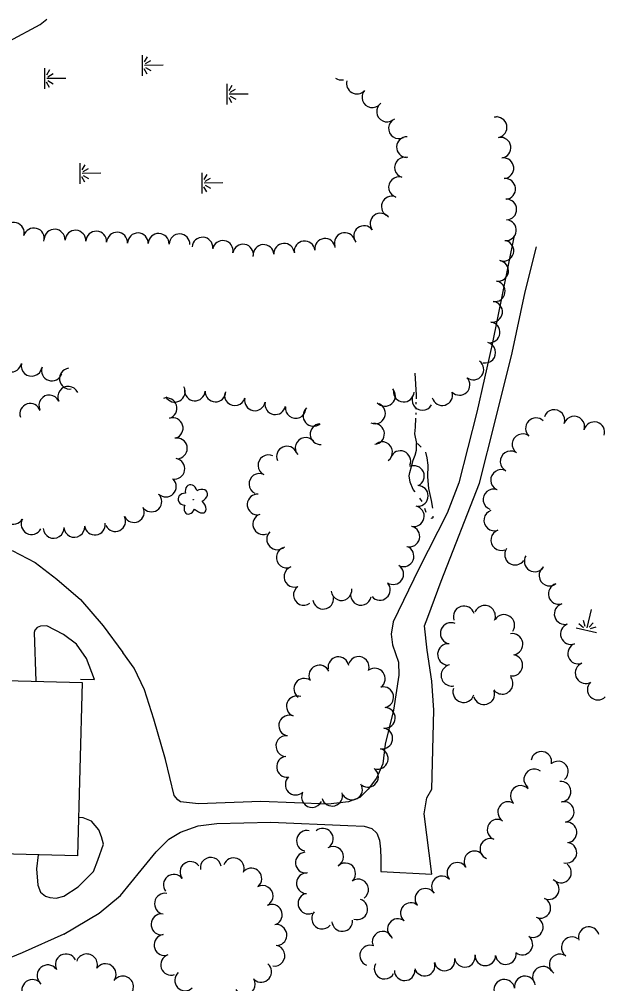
# Model space of a CAD drawing. Extents: x 588843 to 2552415, y 180129 to 269402.
# Drawn here: x 599595.1 to 599799.2, y 184248.8 to 184586.8 of the extents above; entities that cross this region are included whole.
import ezdxf

# ---------------------------------------------------------------- set-up
doc = ezdxf.new("R2010")
doc.units = 0
for name, color, linetype in [('E_BLD', 7, 'Continuous'), ('E_DWY', 7, 'Continuous'), ('E_LAND_TreeLine_P', 7, 'Continuous'), ('E_LAND_Vegetation', 7, 'Continuous'), ('E_WTR_P', 7, 'Continuous'), ('E_WTR_Wetland', 7, 'Continuous')]:
    doc.layers.add(name, color=color, linetype=linetype)

# ---------------------------------------------------------------- blocks, each defined once
blk = doc.blocks.new('DTRE_4')
at = {"layer": 'E_LAND_Vegetation'}
blk.add_circle((-0.6, 0), 0.601, dxfattribs=at)
for centre, major_axis, ratio in [((-6.1, 17.5), (4.5, -16.3), 0.782863), ((13.3, 9), (-17.3, -9.6), 0.691916), ((-19.3, 0.5), (16.2, -0.4), 0.832022), ((-8.2, -17.2), (5.9, 15.9), 0.716896), ((11.6, -12.2), (-16.4, 15), 0.560249)]:
    blk.add_ellipse(centre, major_axis=major_axis, ratio=ratio, start_param=1.570796, end_param=4.712389, dxfattribs=at)
blk = doc.blocks.new('MAR_3')
at = {"layer": 'E_WTR_Wetland'}
for p, q in [((-0.1, 48.7), (-0.1, 5.3)), ((-24, 0), (23.7, 0)), ((-20, 11.5), (-8.1, 4.8)), ((-4.5, 7.8), (-11.6, 20.2)), ((4.6, 7.8), (11.7, 20.2)), ((20, 11.5), (8.1, 4.8))]:
    blk.add_line(p, q, dxfattribs=at)

msp = doc.modelspace()

# ---------------------------------------------------------------- linework, layer by layer
at = {"layer": 'E_BLD'}
msp.add_lwpolyline([(599575.01, 184294.68), (599576.7, 184355.45), (599617.17, 184354.33), (599615.49, 184293.55)], close=True, dxfattribs=at)
at = {"layer": 'E_DWY'}
for points in [[(599768.43, 184510.41), (599760.83, 184472.97), (599755.43, 184449.09), (599749.14, 184424.29), (599745.1, 184413.69), (599735.07, 184394.21), (599726.13, 184375.59), (599725.46, 184371.3), (599725.9, 184367.55), (599727.95, 184361.53), (599728.15, 184356.89), (599726.21, 184344.64), (599723.31, 184332.75), (599722.45, 184325.85), (599720.29, 184320.8), (599717.39, 184316.92), (599714.44, 184314.01), (599710.42, 184312.58), (599703.34, 184311.68), (599679.72, 184312.63), (599657.94, 184311.79), (599651.65, 184312.59), (599650.65, 184313.19), (599649.37, 184314.72), (599646.31, 184327.42), (599642.24, 184341.46), (599638.94, 184351.77), (599635.41, 184359.37), (599631.41, 184364.89)], [(599610.74, 184266.1), (599623.13, 184273.53), (599630.6, 184279.66), (599637.78, 184288.53), (599643.12, 184295.03), (599647.55, 184299.45), (599651.66, 184301.92), (599657.82, 184304.15), (599664.35, 184304.99), (599683.23, 184305.36), (599710.21, 184304.21), (599716.01, 184303.97), (599718.65, 184303.13), (599720.45, 184301.56), (599721.36, 184299.06), (599721.67, 184295.99), (599721.77, 184292.55), (599721.8, 184288.06), (599739.69, 184287.22), (599736.97, 184308.35), (599737.89, 184313.96), (599739.7, 184316.97), (599740.39, 184344.61), (599739.63, 184354.85), (599738.09, 184365.74), (599737.05, 184374.24), (599738.24, 184377.32), (599742.92, 184389.88), (599756.36, 184424.19), (599761.83, 184446.02), (599767.78, 184469.96), (599772.36, 184491.29), (599776.33, 184507.03)], [(599592.57, 184400.66), (599600.72, 184396.38), (599608.22, 184390.59), (599616.51, 184383.49), (599624.51, 184374.25), (599631.41, 184364.89)], [(599616.54, 184355.53), (599621.51, 184355.38), (599618.64, 184362.82), (599615.17, 184367.77), (599610.62, 184371.22), (599604.76, 184374.2), (599602.59, 184374.08), (599601.41, 184373.67), (599600.6, 184372.73), (599600.37, 184371.94), (599600.89, 184354.78)], [(599610.75, 184279.44), (599615.78, 184282.74), (599621.12, 184288.07), (599622.67, 184292.11), (599624.65, 184297.64), (599623.9, 184300.3), (599622.97, 184302.7), (599620.41, 184305.76), (599617.53, 184306.89), (599615.86, 184307.01)], [(599601.7, 184293.94), (599601.15, 184289.04), (599601.64, 184283.35), (599602.52, 184280.86), (599603.12, 184280.36), (599604.26, 184279.5), (599605.84, 184279.04), (599607.99, 184278.74), (599610.75, 184279.44)], [(599610.74, 184266.1), (599596.14, 184259.55), (599582.96, 184254.18), (599569.68, 184249.92), (599559.73, 184247.99)]]:
    msp.add_lwpolyline(points, dxfattribs=at)
at = {"layer": 'E_LAND_TreeLine_P'}
for centre, radius, start, end in [((599708.08, 184569.16), 3.61, 234.0444, 279.5107), ((599713.39, 184564.27), 3.61, 163.2963, 317.3401), ((599718.81, 184559.5), 3.61, 139.3541, 319.3541), ((599723.94, 184554.48), 3.61, 125.9173, 305.9173), ((599728.13, 184548.61), 3.61, 115.7187, 295.7187), ((599760.87, 184556.06), 3.63, 282.0704, 299.8493), ((599762.36, 184548.95), 3.63, 281.5206, 101.5206), ((599730.94, 184542.03), 3.61, 87.9414, 267.9414), ((599763.73, 184541.82), 3.63, 278.3335, 98.3335), ((599730.23, 184534.89), 3.61, 73.2252, 253.2252), ((599764.75, 184534.63), 3.63, 274.927, 94.927), ((599728.15, 184527.98), 3.61, 73.2252, 253.2252), ((599765.37, 184527.39), 3.63, 274.927, 94.927), ((599725.63, 184521.21), 3.61, 68.8434, 248.8434), ((599765.76, 184520.14), 3.63, 271.9634, 91.9634), ((599721.66, 184515.23), 3.61, 37.2243, 217.2243), ((599593.19, 184511.98), 3.65, 344.4081, 164.4081), ((599600.22, 184510.02), 3.65, 344.4081, 164.4081), ((599715.91, 184510.87), 3.61, 37.2243, 217.2243), ((599765.63, 184512.89), 3.63, 264.6758, 84.6758), ((599607.5, 184509.57), 3.65, 357.2822, 177.2822), ((599614.79, 184509.22), 3.65, 357.2822, 177.2822), ((599622.08, 184508.88), 3.65, 357.2822, 177.2822), ((599629.38, 184508.53), 3.65, 357.2822, 177.2822), ((599636.67, 184508.28), 3.65, 358.6694, 178.6694), ((599643.97, 184508.12), 3.65, 358.6694, 178.6694), ((599651.27, 184507.95), 3.65, 358.6694, 178.6694), ((599659.31, 184506.82), 3.61, 356.6357, 176.6357), ((599709.16, 184508.41), 3.61, 18.061, 198.061), ((599666.43, 184505.67), 3.61, 349.6334, 169.6334), ((599673.53, 184504.37), 3.61, 349.6334, 169.6334), ((599680.7, 184504.23), 3.61, 3.661, 183.661), ((599687.91, 184504.69), 3.61, 3.661, 183.661), ((599695.08, 184505.5), 3.61, 6.9282, 186.9282), ((599702.25, 184506.38), 3.61, 6.9282, 186.9282), ((599764.76, 184505.69), 3.63, 254.371, 74.371), ((599762.9, 184498.67), 3.63, 260.5744, 80.5744), ((599761.71, 184491.5), 3.63, 260.5744, 80.5744), ((599760.78, 184484.3), 3.63, 263.0573, 83.0573), ((599759.9, 184477.09), 3.63, 263.0573, 83.0573), ((599758.39, 184469.99), 3.63, 256.3459, 76.3459), ((599592.27, 184466.85), 3.65, 169.5832, 349.5832), ((599754.23, 184464.07), 3.63, 233.6755, 53.6755), ((599599.42, 184465.38), 3.65, 168.3398, 348.3398), ((599606.53, 184463.75), 3.65, 160.8599, 340.8599), ((599612.84, 184460.87), 3.65, 98.0182, 278.0182), ((599749.38, 184458.69), 3.63, 223.9054, 43.9054), ((599612.27, 184454.52), 3.65, 24.5566, 204.5566), ((599649.6, 184456.27), 3.63, 208.8727, 28.8727), ((599656.63, 184456.72), 3.63, 175.9674, 355.9674), ((599663.88, 184456.35), 3.63, 177.9089, 357.9089), ((599723.26, 184454.87), 3.63, 222.0953, 42.0953), ((599729.83, 184456.34), 3.63, 176.0603, 356.0603), ((599743.32, 184455.1), 3.63, 195.5303, 15.5303), ((599605.63, 184451.48), 3.65, 24.5566, 204.5566), ((599646.72, 184450.47), 3.63, 287.1833, 107.1833), ((599670.64, 184455.04), 3.63, 165.5167, 345.5167), ((599677.68, 184453.27), 3.63, 169.2014, 349.2014), ((599736.36, 184453.41), 3.63, 150.8005, 330.8005), ((599598.96, 184448.52), 3.65, 18.0884, 198.0884), ((599684.82, 184451.91), 3.63, 169.2014, 349.2014), ((599691.96, 184450.58), 3.63, 172.8421, 352.8421), ((599698.18, 184447.83), 3.63, 130.6809, 310.6809), ((599719.76, 184448.67), 3.63, 247.246, 67.246), ((599782.57, 184446.33), 3.66, 341.7684, 161.7684), ((599648.87, 184443.53), 3.63, 287.1833, 107.1833), ((599776.2, 184443.43), 3.66, 46.8182, 226.8182), ((599789.53, 184444.04), 3.66, 341.7684, 161.7684), ((599700.67, 184441.4), 3.63, 94.1178, 274.1178), ((599719.43, 184441.51), 3.63, 273.661, 93.661), ((599796.58, 184442.03), 3.66, 344.371, 164.371), ((599650.35, 184436.42), 3.63, 281.6967, 101.6967), ((599695.45, 184436.57), 3.63, 40.276, 220.276), ((599771.48, 184437.84), 3.66, 53.5165, 233.5165), ((599688.9, 184433.56), 3.63, 22.789, 202.789), ((599722.25, 184435.09), 3.63, 305.38, 125.38), ((599649.49, 184429.28), 3.63, 259.699, 79.699), ((599682.42, 184430.51), 3.63, 64.0661, 244.0661), ((599728.64, 184431.94), 3.63, 338.0308, 158.0308), ((599767.3, 184431.84), 3.66, 63.061, 243.061), ((599733.4, 184426.72), 3.63, 294.4719, 114.4719), ((599679.25, 184423.98), 3.63, 64.0661, 244.0661), ((599763.98, 184425.31), 3.66, 63.061, 243.061), ((599646.49, 184423.02), 3.63, 225.6352, 45.6352), ((599734.76, 184419.76), 3.63, 269.6261, 89.6261), ((599641.41, 184417.82), 3.63, 225.6352, 45.6352), ((599678.62, 184416.76), 3.63, 85.9631, 265.9631), ((599761.3, 184418.49), 3.66, 69.1765, 249.1765), ((599635.28, 184414.1), 3.63, 205.7952, 25.7952), ((599733.36, 184412.65), 3.63, 257.6415, 77.6415), ((599593.04, 184413.47), 3.65, 148.9412, 328.9412), ((599628.74, 184410.94), 3.63, 205.7952, 25.7952), ((599680.58, 184409.86), 3.63, 109.8043, 289.8043), ((599761.58, 184411.21), 3.66, 109.363, 289.363), ((599599.41, 184409.9), 3.65, 151.984, 331.984), ((599614.41, 184408.91), 3.63, 182.9304, 2.9304), ((599621.62, 184409.73), 3.63, 187.0712, 7.0712), ((599731.79, 184405.55), 3.63, 256.0557, 76.0557), ((599607.16, 184408.54), 3.63, 182.9304, 2.9304), ((599685.47, 184404.55), 3.63, 134.366, 314.366), ((599764.01, 184404.29), 3.66, 109.363, 289.363), ((599688.82, 184398.2), 3.63, 112.9422, 292.9422), ((599729.75, 184398.6), 3.63, 248.0308, 68.0308), ((599768.87, 184399.23), 3.66, 145.192, 325.192), ((599775.75, 184396.85), 3.66, 148.1108, 328.1108), ((599726.13, 184392.34), 3.63, 235.936, 55.936), ((599691.51, 184391.45), 3.63, 109.363, 289.363), ((599780.91, 184391.87), 3.66, 124.5654, 304.5654), ((599721.47, 184386.85), 3.63, 220.6809, 40.6809), ((599784.19, 184385.42), 3.66, 106.22, 286.22), ((599694.81, 184385.07), 3.63, 125.9529, 305.9529), ((599708.01, 184386.75), 3.63, 186.5373, 6.5373), ((599714.84, 184385.09), 3.63, 169.2701, 349.2701), ((599701.6, 184383.73), 3.63, 187.5696, 7.5696), ((599786.24, 184378.39), 3.66, 106.22, 286.22), ((599750.94, 184377.42), 3.74, 18.061, 198.061), ((599758.21, 184377.6), 3.74, 338.2555, 158.2555), ((599746.4, 184371.57), 3.74, 67.5282, 247.5282), ((599764.95, 184374.41), 3.74, 327.0169, 147.0169), ((599788.42, 184371.39), 3.66, 110.6248, 290.6248), ((599767.83, 184367.76), 3.74, 280.012, 100.012), ((599745.44, 184364.21), 3.74, 86.0046, 266.0046), ((599791, 184364.53), 3.66, 110.6248, 290.6248), ((599706.95, 184359.73), 3.65, 8.9945, 188.9945), ((599714.05, 184359.79), 3.65, 340.4258, 160.4258), ((599767.76, 184360.4), 3.74, 259.3407, 79.3407), ((599700.28, 184356.79), 3.65, 24.4719, 204.4719), ((599719.69, 184355.7), 3.65, 306.2137, 126.2137), ((599746.66, 184356.86), 3.74, 101.6705, 281.6705), ((599793.58, 184357.68), 3.66, 110.6248, 290.6248), ((599694.98, 184352.14), 3.65, 54.3879, 234.3879), ((599764.36, 184354.04), 3.74, 216.496, 36.496), ((599722.6, 184349.2), 3.65, 280.936, 100.936), ((599750.8, 184351.11), 3.74, 162.5234, 342.5234), ((599757.96, 184350.37), 3.74, 196.1304, 16.1304), ((599797.84, 184351.91), 3.66, 135.6506, 315.6506), ((599692.4, 184346.03), 3.65, 68.362, 248.362), ((599723.16, 184341.98), 3.65, 267.0953, 87.0953), ((599689.71, 184339.25), 3.65, 68.362, 248.362), ((599722.3, 184334.75), 3.65, 260.38, 80.38), ((599688.68, 184332.06), 3.65, 83.6171, 263.6171), ((599720.71, 184327.65), 3.65, 254.371, 74.371), ((599688.94, 184324.81), 3.65, 96.4389, 276.4389), ((599778.03, 184326.54), 3.61, 349.8113, 169.8113), ((599717.28, 184321.33), 3.65, 233.8149, 53.8149), ((599783.89, 184323.15), 3.61, 309.1534, 129.1534), ((599691.99, 184318.59), 3.65, 133.1526, 313.1526), ((599775.54, 184320.42), 3.61, 52.5696, 232.5696), ((599711.68, 184316.87), 3.65, 210.8398, 30.8398), ((599770.83, 184314.6), 3.61, 43.7203, 223.7203), ((599784.79, 184316.11), 3.61, 273.811, 93.811), ((599697.68, 184314.22), 3.65, 154.0661, 334.0661), ((599704.74, 184314.7), 3.65, 195.6347, 15.6347), ((599766.41, 184308.95), 3.61, 57.3504, 237.3504), ((599785.93, 184308.99), 3.61, 279.8848, 99.8848), ((599762.72, 184302.77), 3.61, 69.2914, 249.2914), ((599786.87, 184301.84), 3.61, 274.927, 94.927), ((599695.91, 184298.85), 3.64, 76.8605, 256.8605), ((599701.46, 184299.6), 3.64, 310.6809, 130.6809), ((599760.16, 184296.02), 3.61, 69.2914, 249.2914), ((599786.84, 184294.69), 3.61, 255.7032, 75.7032), ((599695.54, 184291.23), 3.64, 95.9119, 275.9119), ((599705.05, 184293.29), 3.64, 299.371, 119.371), ((599754.61, 184291.67), 3.61, 33.3619, 213.3619), ((599655.09, 184287.91), 3.66, 37.7979, 217.7979), ((599662.21, 184289.4), 3.66, 9.9309, 189.9309), ((599670.24, 184289.2), 3.66, 339.797, 159.797), ((599709.32, 184287.45), 3.64, 313.1072, 133.1072), ((599748.61, 184287.66), 3.61, 33.7697, 213.7697), ((599784.94, 184287.75), 3.61, 233.4465, 53.4465), ((599649.3, 184283.42), 3.66, 37.7979, 217.7979), ((599676.41, 184285.63), 3.66, 311.3471, 131.3471), ((599695.9, 184283.98), 3.64, 86.8998, 266.8998), ((599713.86, 184281.78), 3.64, 305.38, 125.38), ((599743.18, 184282.89), 3.61, 41.7101, 221.7101), ((599780.66, 184281.94), 3.61, 245.7184, 65.7184), ((599646.16, 184276.82), 3.66, 79.2701, 259.2701), ((599680.4, 184279.53), 3.66, 299.371, 119.371), ((599737.43, 184278.55), 3.61, 34.3407, 214.3407), ((599696.45, 184276.86), 3.64, 111.7763, 291.7763), ((599713.55, 184274.9), 3.64, 251.3582, 71.3582), ((599732.3, 184273.54), 3.61, 48.5046, 228.5046), ((599777.69, 184275.36), 3.61, 245.7184, 65.7184), ((599683.6, 184272.93), 3.66, 295.5569, 115.5569), ((599701.22, 184271.61), 3.64, 140.6215, 320.6215), ((599644.95, 184269.61), 3.66, 98.4732, 278.4732), ((599708.3, 184270.79), 3.64, 184.1698, 4.1698), ((599727.76, 184267.93), 3.61, 52.3347, 232.3347), ((599775.06, 184268.64), 3.61, 249.9723, 69.9723), ((599685.19, 184265.84), 3.66, 278.0003, 98.0003), ((599722.43, 184263.52), 3.61, 17.4823, 197.4823), ((599794.71, 184265.04), 3.66, 16.3764, 196.3764), ((599646.03, 184262.36), 3.66, 98.4732, 278.4732), ((599771.41, 184262.52), 3.61, 231.1724, 51.1724), ((599788.73, 184261.52), 3.66, 54.8685, 234.8685), ((599684.52, 184258.61), 3.66, 260.4865, 80.4865), ((599718.06, 184258.67), 3.61, 68.9306, 248.9306), ((599611.48, 184255.46), 3.74, 27.9022, 207.9022), ((599618.75, 184255.47), 3.74, 340.4258, 160.4258), ((599648.34, 184255.42), 3.66, 109.5052, 289.5052), ((599744.14, 184256.95), 3.61, 190.0809, 10.0809), ((599751.25, 184258.22), 3.61, 190.0809, 10.0809), ((599758.41, 184258.73), 3.61, 178.7917, 358.7917), ((599765.6, 184259.16), 3.61, 188.0003, 8.0003), ((599784.51, 184255.52), 3.66, 54.8685, 234.8685), ((599605.11, 184251.63), 3.74, 39.9906, 219.9906), ((599625.3, 184252.03), 3.74, 324.9309, 144.9309), ((599679.87, 184252.98), 3.66, 229.4271, 49.4271), ((599723.1, 184254.05), 3.61, 151.8422, 331.8422), ((599730.16, 184253.5), 3.61, 180.7605, 0.7605), ((599737.16, 184255.13), 3.61, 196.0464, 16.0464), ((599778.64, 184251.17), 3.66, 35.5596, 215.5596), ((599599.75, 184246.49), 3.74, 35.7112, 215.7112), ((599631.38, 184247.7), 3.74, 313.6712, 133.6712), ((599653.26, 184250), 3.66, 132.8667, 312.8667), ((599674.11, 184248.6), 3.66, 210.4519, 30.4519), ((599765.08, 184246.62), 3.66, 9.2757, 189.2757), ((599772.31, 184247.8), 3.66, 9.2757, 189.2757)]:
    msp.add_arc(centre, radius, start, end, dxfattribs=at)
at = {"layer": 'E_WTR_P'}
for points in [[(599579.54, 184576.58), (599583.52, 184577.26), (599591.55, 184579.2), (599602.41, 184585.02), (599604.8, 184586.83)], [(599733.77, 184462.74), (599734.15, 184455.03), (599734.14, 184453.81)], [(599734.09, 184450.73), (599734.08, 184450.11)], [(599734.12, 184452.58), (599734.11, 184451.96)], [(599734, 184447.03), (599733.79, 184443.83), (599733.58, 184441.54), (599734.35, 184438.19)], [(599734.07, 184448.87), (599734.06, 184448.26)], [(599733.85, 184421.22), (599733.18, 184422.04), (599732.04, 184424.55), (599731.75, 184426.82), (599731.94, 184427.92), (599732.54, 184430.06), (599733.17, 184432.3), (599733.78, 184434.08), (599734.26, 184435.79), (599734.25, 184437.41), (599734.35, 184438.19), (599734.78, 184438.07), (599735.93, 184436.82)], [(599737.42, 184435.14), (599737.9, 184433.16), (599738.31, 184430.51), (599738.2, 184426.4), (599738.46, 184422.41), (599739.45, 184418.1), (599739.96, 184415.43)], [(599736.23, 184417.85), (599735.49, 184419.01)], [(599737.71, 184414), (599737.25, 184415.3)], [(599740.06, 184412.68), (599740.06, 184412.06), (599739.65, 184411.82), (599739.39, 184411.95)]]:
    msp.add_lwpolyline(points, dxfattribs=at)

# ---------------------------------------------------------------- block references
at = {"layer": 'E_LAND_Vegetation', "xscale": 0.1524003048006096, "yscale": 0.15240030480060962, "rotation": -1.9830815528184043}
msp.add_blockref('DTRE_4', (599656.15, 184418.44), dxfattribs=at)
at = {"layer": 'E_WTR_Wetland', "xscale": 0.1524003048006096, "yscale": 0.1524003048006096}
for p, rotation in [((599638.15, 184570.64), -89.60432052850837), ((599603.95, 184566.01), -89.60432052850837), ((599667.87, 184560.55), -89.60432052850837), ((599616.32, 184532.78), -89.60432052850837), ((599659.07, 184529.38), -89.60432052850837), ((599793.8, 184372.7), -13.084228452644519)]:
    msp.add_blockref('MAR_3', p, dxfattribs=dict(at, rotation=rotation))

doc.saveas('drawing.dxf')
